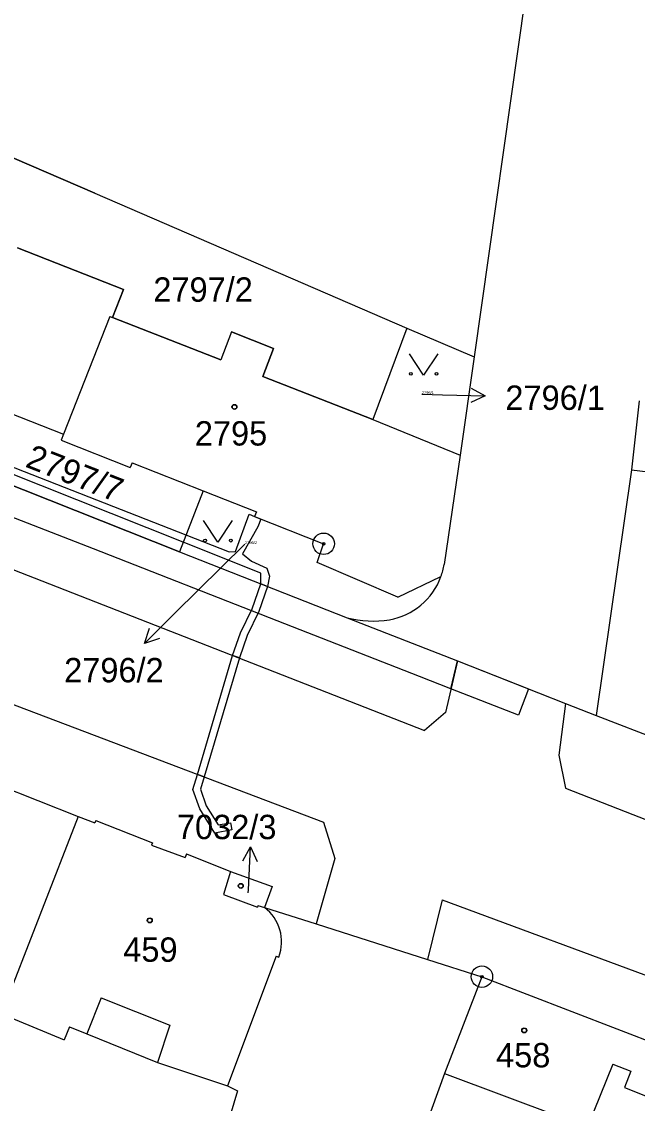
# Model space of a CAD drawing. Extents: x -593183 to -588034, y -1130415 to -1124994.
# Drawn here: x -591231 to -591188, y -1128322.5 to -1128247 of the extents above; entities that cross this region are included whole.
import ezdxf

# ---------------------------------------------------------------- set-up
doc = ezdxf.new("R2010")
doc.units = 0
for name, color, linetype in [('Vrstva 1', 7, 'Continuous'), ('Vrstva 16', 7, 'Continuous'), ('Vrstva 18', 7, 'Continuous'), ('Vrstva 19', 7, 'Continuous'), ('Vrstva 24', 7, 'Continuous'), ('Vrstva 25', 7, 'Continuous'), ('Vrstva 27', 7, 'Continuous'), ('Vrstva 4', 7, 'Continuous')]:
    doc.layers.add(name, color=color, linetype=linetype)

msp = doc.modelspace()

# ---------------------------------------------------------------- linework, layer by layer
at = {"layer": 'Vrstva 1'}
for p, q in [((-591194.95, -1128239.32), (-591199.37, -1128270.43)), ((-591225.88, -1128259.01), (-591236.81, -1128254.29)), ((-591225.88, -1128259.01), (-591204.07, -1128268.43)), ((-591231.29, -1128262.81), (-591223.88, -1128265.72)), ((-591223.88, -1128265.72), (-591224.64, -1128267.67)), ((-591224.64, -1128267.67), (-591217.08, -1128270.64)), ((-591216.32, -1128268.69), (-591217.08, -1128270.64)), ((-591216.32, -1128268.69), (-591213.39, -1128269.84)), ((-591204.07, -1128268.43), (-591206.46, -1128274.81)), ((-591204.07, -1128268.43), (-591199.37, -1128270.43)), ((-591213.39, -1128269.84), (-591214.15, -1128271.79)), ((-591199.37, -1128270.43), (-591200.36, -1128277.29)), ((-591214.15, -1128271.79), (-591206.46, -1128274.81)), ((-591235.3, -1128272.99), (-591228.08, -1128275.82)), ((-591187.83, -1128273.49), (-591188.37, -1128278.31)), ((-591206.46, -1128274.81), (-591200.36, -1128277.29)), ((-591228.08, -1128275.82), (-591228.24, -1128276.24)), ((-591228.24, -1128276.24), (-591223.41, -1128278.15)), ((-591251.62, -1128277.45), (-591202.85, -1128296.51)), ((-591219.97, -1128284.03), (-591236.98, -1128277.29)), ((-591223.28, -1128277.82), (-591223.41, -1128278.15)), ((-591223.28, -1128277.82), (-591218.31, -1128279.78)), ((-591200.36, -1128277.29), (-591201.47, -1128284.93)), ((-591188.37, -1128278.31), (-591190.84, -1128295.46)), ((-591188.37, -1128278.31), (-591162.03, -1128281.71)), ((-591218.31, -1128279.78), (-591219.97, -1128284.03)), ((-591218.31, -1128279.78), (-591214.59, -1128281.25)), ((-591218.31, -1128279.78), (-591214.59, -1128281.25)), ((-591214.59, -1128281.25), (-591214.72, -1128281.57)), ((-591214.72, -1128281.57), (-591209.89, -1128283.48)), ((-591210.35, -1128284.78), (-591209.89, -1128283.48)), ((-591219.97, -1128284.03), (-591208.25, -1128288.64)), ((-591204.71, -1128287.21), (-591210.35, -1128284.78)), ((-591254.9, -1128285.85), (-591209.9, -1128302.92)), ((-591204.71, -1128287.21), (-591201.69, -1128285.77)), ((-591204.71, -1128287.21), (-591201.69, -1128285.77)), ((-591204.71, -1128287.21), (-591201.69, -1128285.77)), ((-591208.25, -1128288.64), (-591200.54, -1128291.66)), ((-591200.54, -1128291.66), (-591201.37, -1128295.25)), ((-591200.54, -1128291.66), (-591192.99, -1128294.62)), ((-591201.37, -1128295.25), (-591202.85, -1128296.51)), ((-591192.99, -1128294.62), (-591193.46, -1128298.24)), ((-591192.99, -1128294.62), (-591190.84, -1128295.46)), ((-591190.84, -1128295.46), (-591177.82, -1128300.51)), ((-591193.46, -1128298.24), (-591193, -1128300.54)), ((-591234.55, -1128299.54), (-591227.05, -1128302.52)), ((-591193, -1128300.54), (-591109.58, -1128333.14)), ((-591227.05, -1128302.52), (-591232.39, -1128316.3)), ((-591227.05, -1128302.52), (-591225.87, -1128302.95)), ((-591225.8, -1128302.79), (-591225.87, -1128302.95)), ((-591225.8, -1128302.79), (-591221.86, -1128304.36)), ((-591209.9, -1128302.92), (-591209.11, -1128305.45)), ((-591221.86, -1128304.36), (-591221.93, -1128304.52)), ((-591221.93, -1128304.52), (-591219.56, -1128305.37)), ((-591219.47, -1128305.12), (-591219.56, -1128305.37)), ((-591219.47, -1128305.12), (-591216.4, -1128306.35)), ((-591209.11, -1128305.45), (-591210.42, -1128310.02)), ((-591216.4, -1128306.35), (-591216.88, -1128307.96)), ((-591216.4, -1128306.35), (-591213.48, -1128307.4)), ((-591213.48, -1128307.4), (-591214.03, -1128308.88)), ((-591216.88, -1128307.96), (-591214.52, -1128308.84)), ((-591214.48, -1128308.73), (-591214.52, -1128308.84)), ((-591214.48, -1128308.73), (-591214.03, -1128308.88)), ((-591214.03, -1128308.88), (-591210.42, -1128310.02)), ((-591201.61, -1128308.33), (-591202.64, -1128312.49)), ((-591201.61, -1128308.33), (-591121.94, -1128337.89)), ((-591210.42, -1128310.02), (-591202.64, -1128312.49)), ((-591213.2, -1128312.28), (-591216.6, -1128321.32)), ((-591213.2, -1128312.28), (-591213.03, -1128312.33)), ((-591202.64, -1128312.49), (-591198.83, -1128313.7)), ((-591198.83, -1128313.7), (-591201.44, -1128320.46)), ((-591198.83, -1128313.7), (-591185.81, -1128318.73)), ((-591201.44, -1128320.46), (-591203.53, -1128326.17)), ((-591201.44, -1128320.46), (-591193.29, -1128323.5)), ((-591215.92, -1128321.68), (-591217.68, -1128327.71)), ((-591216.6, -1128321.32), (-591215.92, -1128321.68))]:
    msp.add_line(p, q, dxfattribs=at)
for centre, radius, start, end in [((-591205.736, -1128284.262), 4.318, 339.55267, 351.09454), ((-591206.108, -1128284.144), 4.708, 280.00535, 339.7934), ((-591206.447, -1128281.872), 7.004, 255.07975, 279.50442), ((-591215.779, -1128311.257), 2.951, 338.67878, 53.65022)]:
    msp.add_arc(centre, radius, start, end, dxfattribs=at)
at = {"layer": 'Vrstva 16'}
for p, q in [((-591203.03, -1128273.03), (-591201.59, -1128273.07)), ((-591215.39, -1128283.5), (-591220.28, -1128288.33)), ((-591215.16, -1128307.85), (-591215.15, -1128307.63))]:
    msp.add_line(p, q, dxfattribs=at)
at = {"layer": 'Vrstva 24'}
for centre, radius in [((-591209.89, -1128283.48), 0.75), ((-591209.89, -1128283.48), 0.0903), ((-591198.83, -1128313.7), 0.75), ((-591198.83, -1128313.7), 0.0903)]:
    msp.add_circle(centre, radius, dxfattribs=at)
at = {"layer": 'Vrstva 25'}
for p, q in [((-591201.59, -1128273.07), (-591198.591, -1128273.151)), ((-591220.28, -1128288.33), (-591222.413, -1128290.439)), ((-591215.15, -1128307.63), (-591214.993, -1128304.634))]:
    msp.add_line(p, q, dxfattribs=at)
for points in [[(-591201.9, -1128270.21), (-591202.9, -1128271.71), (-591203.9, -1128270.21)], [(-591199.577, -1128272.625), (-591198.591, -1128273.151), (-591199.604, -1128273.624)], [(-591216.28, -1128281.86), (-591217.28, -1128283.36), (-591218.28, -1128281.86)], [(-591221.351, -1128290.092), (-591222.413, -1128290.439), (-591222.054, -1128289.381)], [(-591215.544, -1128305.607), (-591214.993, -1128304.634), (-591214.546, -1128305.659)]]:
    msp.add_lwpolyline(points, dxfattribs=at)
for centre, radius in [((-591203.8, -1128271.61), 0.1), ((-591202, -1128271.61), 0.1), ((-591216.12, -1128273.92), 0.175), ((-591216.12, -1128273.92), 0.15), ((-591218.18, -1128283.26), 0.1), ((-591216.38, -1128283.26), 0.1), ((-591215.68, -1128307.36), 0.175), ((-591215.68, -1128307.36), 0.15), ((-591222.04, -1128309.77), 0.175), ((-591222.04, -1128309.77), 0.15), ((-591195.87, -1128317.45), 0.175), ((-591195.87, -1128317.45), 0.15)]:
    msp.add_circle(centre, radius, dxfattribs=at)
at = {"layer": 'Vrstva 27'}
for p, q in [((-591250.68, -1128248.3), (-591225.88, -1128259.01)), ((-591225.88, -1128259.01), (-591204.07, -1128268.43)), ((-591223.88, -1128265.72), (-591231.29, -1128262.81)), ((-591224.64, -1128267.67), (-591223.88, -1128265.72)), ((-591217.08, -1128270.64), (-591224.64, -1128267.67)), ((-591216.32, -1128268.69), (-591217.08, -1128270.64)), ((-591213.39, -1128269.84), (-591216.32, -1128268.69)), ((-591204.07, -1128268.43), (-591206.46, -1128274.81)), ((-591214.15, -1128271.79), (-591213.39, -1128269.84)), ((-591206.46, -1128274.81), (-591214.15, -1128271.79)), ((-591249.6, -1128272.29), (-591219.97, -1128284.03)), ((-591225.98, -1128283.84), (-591241.89, -1128277.64)), ((-591232, -1128277.96), (-591219.51, -1128282.86)), ((-591219.71, -1128283.37), (-591232.18, -1128278.42)), ((-591216.05, -1128284.01), (-591215.1, -1128281.42)), ((-591215.1, -1128281.42), (-591214.72, -1128281.57)), ((-591214.72, -1128281.57), (-591214.27, -1128281.75)), ((-591214.27, -1128281.75), (-591214.49, -1128282.29)), ((-591214.49, -1128282.29), (-591215.57, -1128284.17)), ((-591219.51, -1128282.86), (-591216.49, -1128284.05)), ((-591213.13, -1128288.86), (-591225.98, -1128283.84)), ((-591214.27, -1128285.53), (-591219.71, -1128283.37)), ((-591216.49, -1128284.05), (-591216.05, -1128284.01)), ((-591219.97, -1128284.03), (-591208.25, -1128288.64)), ((-591215.57, -1128284.17), (-591214.93, -1128284.7)), ((-591214.93, -1128284.7), (-591213.87, -1128285.17)), ((-591214.28, -1128286.27), (-591214.27, -1128285.53)), ((-591213.87, -1128285.17), (-591213.68, -1128285.74)), ((-591214.89, -1128288.02), (-591214.28, -1128286.27)), ((-591213.82, -1128286.45), (-591214.28, -1128286.27)), ((-591214.28, -1128286.27), (-591213.82, -1128286.45)), ((-591213.68, -1128285.74), (-591213.82, -1128286.45)), ((-591213.82, -1128286.45), (-591214.43, -1128288.2)), ((-591215.7, -1128289.69), (-591214.89, -1128288.02)), ((-591214.43, -1128288.2), (-591215.24, -1128289.89)), ((-591203.19, -1128292.74), (-591213.13, -1128288.86)), ((-591208.25, -1128288.64), (-591200.54, -1128291.66)), ((-591216.25, -1128291.27), (-591215.7, -1128289.69)), ((-591215.24, -1128289.89), (-591215.78, -1128291.45)), ((-591218.71, -1128299.58), (-591216.25, -1128291.27)), ((-591215.78, -1128291.45), (-591218.24, -1128299.76)), ((-591215.78, -1128291.45), (-591216.25, -1128291.27)), ((-591216.25, -1128291.27), (-591215.78, -1128291.45)), ((-591200.54, -1128291.66), (-591200.99, -1128293.6)), ((-591200.99, -1128293.6), (-591200.54, -1128291.66)), ((-591200.54, -1128291.66), (-591195.57, -1128293.61)), ((-591200.99, -1128293.6), (-591203.19, -1128292.74)), ((-591196.28, -1128295.44), (-591200.99, -1128293.6)), ((-591195.57, -1128293.61), (-591196.28, -1128295.44)), ((-591219.02, -1128300.64), (-591218.71, -1128299.58)), ((-591218.71, -1128299.58), (-591218.24, -1128299.76)), ((-591218.24, -1128299.76), (-591218.71, -1128299.58)), ((-591218.24, -1128299.76), (-591218.5, -1128300.62)), ((-591218.5, -1128300.62), (-591218.09, -1128301.77)), ((-591218.55, -1128301.99), (-591219.02, -1128300.64)), ((-591217.5, -1128303.67), (-591218.55, -1128301.99)), ((-591218.09, -1128301.77), (-591217.26, -1128303.11)), ((-591216.31, -1128303.45), (-591217.5, -1128303.67)), ((-591217.26, -1128303.11), (-591216.4, -1128302.96)), ((-591216.4, -1128302.96), (-591216.31, -1128303.45))]:
    msp.add_line(p, q, dxfattribs=at)
at = {"layer": 'Vrstva 4'}
for p, q in [((-591224.83, -1128267.6), (-591228.08, -1128275.82)), ((-591224.83, -1128267.6), (-591224.64, -1128267.67)), ((-591225.44, -1128315.17), (-591226.44, -1128317.69)), ((-591225.44, -1128315.17), (-591220.64, -1128317.08)), ((-591232.39, -1128316.3), (-591228.03, -1128318.12)), ((-591227.64, -1128317.2), (-591228.03, -1128318.12)), ((-591227.64, -1128317.2), (-591226.44, -1128317.69)), ((-591220.64, -1128317.08), (-591221.5, -1128319.69)), ((-591226.44, -1128317.69), (-591221.5, -1128319.69)), ((-591221.5, -1128319.69), (-591216.6, -1128321.32)), ((-591189.69, -1128319.82), (-591191.45, -1128324.19)), ((-591189.69, -1128319.82), (-591188.43, -1128320.3)), ((-591188.43, -1128320.3), (-591188.86, -1128321.43)), ((-591188.86, -1128321.43), (-591186.93, -1128322.21))]:
    msp.add_line(p, q, dxfattribs=at)

# ---------------------------------------------------------------- texts
at = {"layer": 'Vrstva 16'}
for s, p in [('2796/1', (-591197.19, -1128274.13)), ('2796/2', (-591228.022, -1128293.15)), ('7032/3', (-591220.14, -1128304.1))]:
    msp.add_text(s, height=1.7, dxfattribs=at).set_placement(p)
at = {"layer": 'Vrstva 18'}
for s, height, p in [('2797/2', 1.7, (-591221.79, -1128266.58)), ('2796/1', 0.2, (-591203.03, -1128273.03)), ('2796/2', 0.2, (-591215.39, -1128283.5))]:
    msp.add_text(s, height=height, dxfattribs=at).set_placement(p)
msp.add_text('2797/7', height=1.7, rotation=338.5917, dxfattribs=at).set_placement((-591230.808, -1128278.079))
at = {"layer": 'Vrstva 19'}
for s, height, p in [('2795', 1.7, (-591218.89, -1128276.62)), ('7032/3', 0.01, (-591215.16, -1128307.85)), ('459', 1.7, (-591223.89, -1128312.66)), ('458', 1.7, (-591197.84, -1128320.03))]:
    msp.add_text(s, height=height, dxfattribs=at).set_placement(p)

doc.saveas('drawing.dxf')
